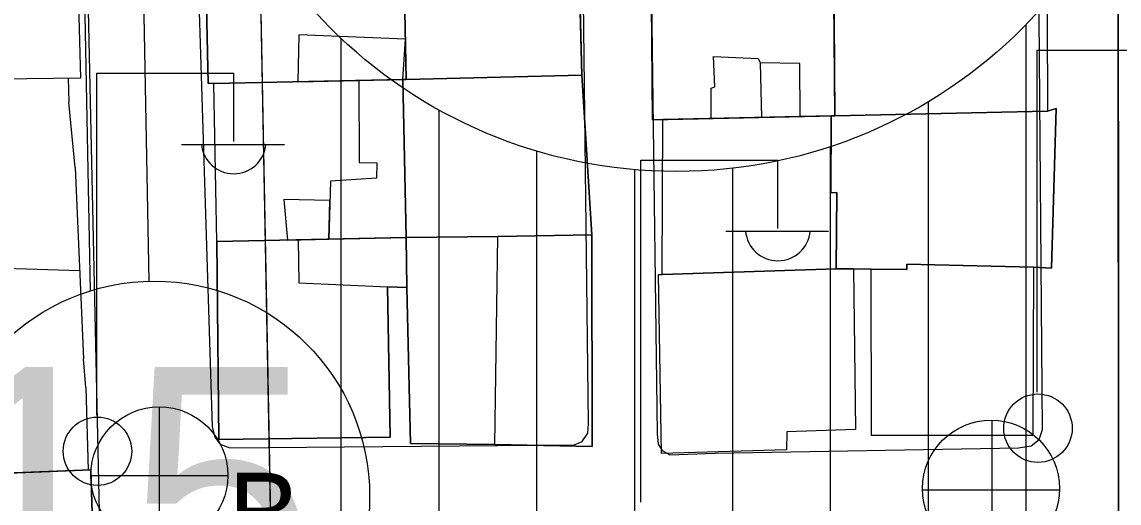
# Model space of a CAD drawing. Extents: x 417997 to 421451, y 4451742 to 4455216.
# Drawn here: x 420851.1 to 420907.2, y 4452544.5 to 4452569.1 of the extents above; entities that cross this region are included whole.
import ezdxf

# ---------------------------------------------------------------- set-up
doc = ezdxf.new("R2010")
doc.units = 0
for name, color, linetype in [('ADA', 7, 'Continuous'), ('ADAKENARI', 7, 'Continuous'), ('B_Kapi', 7, 'Continuous'), ('B_Mesken', 7, 'Continuous'), ('B_Teras', 7, 'Continuous'), ('KALDIRIM', 7, 'Continuous'), ('KD_DAIRE', 7, 'Continuous'), ('KD_YGEN', 7, 'Continuous'), ('PL_KON_MEV_350', 7, 'Continuous'), ('PL_KON_MEV_450', 7, 'Continuous'), ('S_Elektrik_Diregi', 7, 'Continuous'), ('S_Rogar_Kapagi', 7, 'Continuous'), ('S_Rogar_Kapagi_Buski', 7, 'Continuous'), ('Sinir_Duvar_tek_tarafa_ait', 7, 'Continuous'), ('SM_DAIRE', 7, 'Continuous'), ('TR_YUKSEKYOGUNKONUT', 7, 'Continuous'), ('Yol_Sose', 7, 'Continuous')]:
    doc.layers.add(name, color=color, linetype=linetype)

msp = doc.modelspace()

# ---------------------------------------------------------------- linework, layer by layer
at = {"layer": 'ADA'}
msp.add_line((420907.176, 4452510.794), (420907.131, 4452617.311), dxfattribs=at)
msp.add_line((420907.176, 4452510.794), (420907.131, 4452617.311), dxfattribs=at)
at = {"layer": 'ADAKENARI'}
msp.add_line((420864.281, 4452520.824), (420862.444, 4452616.654), dxfattribs=at)
msp.add_line((420864.281, 4452520.824), (420862.444, 4452616.654), dxfattribs=at)
at = {"layer": 'B_Kapi'}
for points in [[(420853.849, 4452561.656), (420853.527, 4452565.003)], [(420854.387, 4452550.4), (420854.268, 4452551.868)]]:
    msp.add_lwpolyline(points, dxfattribs=at)
at = {"layer": 'B_Mesken'}
for points in [[(420845.631, 4452566.629), (420845.606, 4452570.706), (420848.118, 4452570.731), (420848.109, 4452573.707), (420853.916, 4452573.828), (420854.12, 4452566.228), (420849.974, 4452566.184), (420849.962, 4452566.57)], [(420849.974, 4452566.184), (420849.962, 4452566.57), (420845.631, 4452566.629), (420845.607, 4452570.482), (420845.606, 4452570.706), (420848.118, 4452570.731), (420848.109, 4452573.707), (420848.38, 4452573.713), (420853.916, 4452573.828), (420854.12, 4452566.228)], [(420860.638, 4452565.947), (420870.767, 4452566.156), (420870.603, 4452574.118), (420860.474, 4452573.909)], [(420870.606, 4452573.98), (420870.767, 4452566.156), (420870.584, 4452566.152), (420860.923, 4452565.953), (420860.638, 4452565.947), (420860.474, 4452573.908), (420861.029, 4452573.92), (420870.603, 4452574.118)], [(420870.767, 4452566.156), (420879.742, 4452566.383), (420879.537, 4452574.169), (420870.606, 4452573.98)], [(420879.742, 4452566.383), (420870.767, 4452566.156), (420870.606, 4452573.98), (420874.105, 4452574.054), (420879.537, 4452574.169)], [(420903.523, 4452569.404), (420903.536, 4452564.537), (420892.658, 4452564.305), (420892.622, 4452569.237), (420892.6, 4452572.253), (420897.503, 4452572.305), (420899.021, 4452572.322), (420899.017, 4452572.734), (420903.494, 4452572.779)], [(420903.522, 4452569.404), (420903.536, 4452564.536), (420892.658, 4452564.305), (420892.622, 4452569.237), (420892.6, 4452572.252), (420897.503, 4452572.305), (420899.021, 4452572.322), (420899.017, 4452572.734), (420903.493, 4452572.778)], [(420892.658, 4452564.305), (420892.472, 4452564.301), (420883.879, 4452564.114), (420883.35, 4452564.103), (420883.273, 4452572.102), (420892.6, 4452572.253), (420892.622, 4452569.237)], [(420883.273, 4452572.102), (420883.35, 4452564.103), (420892.658, 4452564.305), (420892.6, 4452572.252)], [(420860.923, 4452565.953), (420870.584, 4452566.152), (420870.751, 4452558.071), (420861.09, 4452557.872)], [(420870.751, 4452558.071), (420861.09, 4452557.872), (420860.923, 4452565.953), (420870.584, 4452566.152)], [(420870.767, 4452566.156), (420870.584, 4452566.152), (420870.751, 4452558.071), (420875.449, 4452558.122), (420880.246, 4452558.216), (420879.742, 4452566.383)], [(420870.767, 4452566.156), (420879.742, 4452566.383), (420880.246, 4452558.216), (420875.449, 4452558.122), (420870.751, 4452558.071), (420870.584, 4452566.152)], [(420883.848, 4452556.193), (420883.879, 4452564.114), (420892.472, 4452564.301), (420892.466, 4452560.362), (420892.768, 4452560.381), (420892.726, 4452556.48)], [(420892.726, 4452556.48), (420883.848, 4452556.193), (420883.879, 4452564.114), (420892.472, 4452564.301), (420892.466, 4452560.362), (420892.768, 4452560.381)], [(420892.726, 4452556.48), (420893.616, 4452556.47), (420896.337, 4452556.441), (420896.34, 4452556.718), (420902.81, 4452556.56), (420903.741, 4452556.513), (420903.971, 4452564.685), (420903.536, 4452564.536), (420892.658, 4452564.305), (420892.472, 4452564.301), (420892.466, 4452560.362), (420892.768, 4452560.381)], [(420902.811, 4452556.56), (420896.34, 4452556.718), (420896.337, 4452556.441), (420894.529, 4452556.46), (420893.616, 4452556.47), (420892.726, 4452556.48), (420892.768, 4452560.381), (420892.466, 4452560.362), (420892.472, 4452564.301), (420892.658, 4452564.305), (420903.536, 4452564.537), (420903.971, 4452564.685), (420903.741, 4452556.513)], [(420861.09, 4452557.872), (420861.19, 4452547.753), (420869.944, 4452547.87), (420869.81, 4452555.548), (420870.791, 4452555.514), (420870.751, 4452558.071)], [(420861.09, 4452557.872), (420870.751, 4452558.071), (420870.791, 4452555.514), (420869.81, 4452555.548), (420869.944, 4452547.87), (420861.19, 4452547.753)], [(420880.246, 4452558.216), (420875.449, 4452558.122), (420870.751, 4452558.071), (420870.791, 4452555.514), (420870.986, 4452547.54), (420875.285, 4452547.488), (420880.261, 4452547.39)], [(420880.246, 4452558.216), (420880.261, 4452547.39), (420875.285, 4452547.488), (420870.986, 4452547.54), (420870.791, 4452555.514), (420870.751, 4452558.071), (420875.449, 4452558.122)], [(420893.616, 4452556.47), (420893.725, 4452548.258), (420890.209, 4452548.13), (420890.19, 4452547.211), (420883.809, 4452547.035), (420883.655, 4452556.187), (420892.726, 4452556.48)], [(420893.616, 4452556.47), (420893.725, 4452548.258), (420890.209, 4452548.13), (420890.19, 4452547.211), (420883.809, 4452547.035), (420883.655, 4452556.187), (420883.848, 4452556.193), (420892.726, 4452556.48)], [(420902.81, 4452556.56), (420902.778, 4452547.955), (420894.535, 4452547.949), (420894.529, 4452556.46), (420896.337, 4452556.441), (420896.34, 4452556.718)], [(420902.811, 4452556.56), (420902.778, 4452547.955), (420894.535, 4452547.949), (420894.529, 4452556.46), (420896.337, 4452556.441), (420896.34, 4452556.718)], [(420841.444, 4452535.916), (420854.946, 4452536.232), (420854.643, 4452546.187), (420840.737, 4452545.642), (420840.882, 4452541.907), (420841.193, 4452541.739)], [(420854.947, 4452536.232), (420844.827, 4452535.995), (420841.444, 4452535.916), (420841.193, 4452541.739), (420840.883, 4452541.907), (420840.737, 4452545.642), (420841.278, 4452545.664), (420850.032, 4452546.006), (420854.643, 4452546.187)]]:
    msp.add_lwpolyline(points, close=True, dxfattribs=at)
at = {"layer": 'B_Teras'}
for points in [[(420877.807, 4452574.133), (420877.906, 4452571.048), (420879.617, 4452571.149), (420879.742, 4452566.383), (420870.767, 4452566.156), (420870.606, 4452573.98), (420874.105, 4452574.054)], [(420865.276, 4452568.44), (420865.23, 4452566.041), (420868.335, 4452566.105), (420870.584, 4452566.152), (420870.724, 4452568.224)], [(420888.924, 4452564.224), (420886.348, 4452564.168), (420886.35, 4452565.712), (420886.529, 4452565.787), (420886.467, 4452567.332), (420888.744, 4452567.234), (420888.857, 4452567.016)], [(420890.899, 4452564.267), (420890.873, 4452566.985), (420888.857, 4452567.016), (420888.924, 4452564.224)], [(420870.584, 4452566.152), (420868.335, 4452566.105), (420868.36, 4452561.908), (420869.256, 4452561.9), (420869.248, 4452561.107), (420866.893, 4452560.962), (420866.812, 4452557.99), (420870.751, 4452558.071)], [(420866.866, 4452559.972), (420864.512, 4452560.019), (420864.691, 4452557.946), (420866.812, 4452557.99)], [(420869.81, 4452555.548), (420870.791, 4452555.514), (420870.751, 4452558.071), (420866.812, 4452557.99), (420865.239, 4452557.957), (420865.27, 4452555.758)], [(420875.449, 4452558.122), (420870.751, 4452558.071), (420870.791, 4452555.514), (420870.986, 4452547.54), (420875.285, 4452547.488)]]:
    msp.add_lwpolyline(points, close=True, dxfattribs=at)
at = {"layer": 'KALDIRIM'}
for p, q in [((420856.055, 4452636.912), (420857.609, 4452555.844)), ((420856.055, 4452636.912), (420857.609, 4452555.844)), ((420853.719, 4452602.217), (420854.618, 4452555.348)), ((420853.719, 4452602.217), (420854.618, 4452555.348))]:
    msp.add_line(p, q, dxfattribs=at)
at = {"layer": 'KD_DAIRE'}
msp.add_circle((420857.894, 4452544.847), 11, dxfattribs=at)
msp.add_circle((420857.894, 4452544.847), 11, dxfattribs=at)
at = {"layer": 'PL_KON_MEV_350'}
msp.add_lwpolyline([(420961.746, 4452510.753), (420907.176, 4452510.794), (420907.131, 4452617.311), (420961.746, 4452565.871)], close=True, dxfattribs=at)
at = {"layer": 'PL_KON_MEV_450'}
msp.add_lwpolyline([(420907.131, 4452617.311), (420907.176, 4452510.794), (420874.473, 4452510.818), (420864.281, 4452520.824), (420862.444, 4452616.654)], close=True, dxfattribs=at)
msp.add_lwpolyline([(420907.131, 4452617.311), (420907.176, 4452510.794), (420874.473, 4452510.818), (420864.281, 4452520.824), (420862.444, 4452616.654)], close=True, dxfattribs=at)
at = {"layer": 'S_Elektrik_Diregi'}
for p, q in [((420903.007, 4452550.159), (420903.007, 4452567.659)), ((420903.007, 4452567.659), (420910.007, 4452567.659)), ((420854.947, 4452548.982), (420854.947, 4452566.482)), ((420854.947, 4452566.482), (420861.947, 4452566.482)), ((420861.947, 4452562.982), (420861.947, 4452566.482)), ((420859.287, 4452562.842), (420864.537, 4452562.842)), ((420882.754, 4452544.536), (420882.754, 4452562.036)), ((420882.754, 4452562.036), (420889.754, 4452562.036)), ((420889.754, 4452558.536), (420889.754, 4452562.036)), ((420887.094, 4452558.396), (420892.344, 4452558.396))]:
    msp.add_line(p, q, dxfattribs=at)
for centre in [(420903.043, 4452548.324), (420854.983, 4452547.146)]:
    msp.add_circle(centre, 1.75, dxfattribs=at)
for centre in [(420861.948, 4452562.995), (420889.755, 4452558.549)]:
    msp.add_arc(centre, 1.658, 184.8384, 355.1464, dxfattribs=at)
at = {"layer": 'S_Rogar_Kapagi'}
for p, q in [((420900.7, 4452541.705), (420900.7, 4452548.705)), ((420897.13, 4452545.17), (420904.13, 4452545.17))]:
    msp.add_line(p, q, dxfattribs=at)
msp.add_circle((420900.647, 4452545.234), 3.5, dxfattribs=at)
at = {"layer": 'S_Rogar_Kapagi_Buski'}
for p, q in [((420858.146, 4452549.412), (420858.146, 4452542.412)), ((420854.646, 4452545.912), (420861.646, 4452545.912))]:
    msp.add_line(p, q, dxfattribs=at)
msp.add_circle((420858.146, 4452545.912), 3.5, dxfattribs=at)
at = {"layer": 'Sinir_Duvar_tek_tarafa_ait'}
for points in [[(420853.486, 4452566.221), (420853.527, 4452565.003)], [(420853.849, 4452561.656), (420854.268, 4452551.868)], [(420854.075, 4452556.376), (420850.276, 4452556.487)], [(420854.387, 4452550.4), (420854.516, 4452546.182)]]:
    msp.add_lwpolyline(points, dxfattribs=at)
at = {"layer": 'SM_DAIRE'}
for centre in [(420884.574, 4452586.457), (420884.574, 4452586.457), (420826.662, 4452523.949), (420826.662, 4452523.949)]:
    msp.add_circle(centre, 25, dxfattribs=at)
at = {"layer": 'TR_YUKSEKYOGUNKONUT'}
for p, q in [((420902.444, 4452510.797), (420902.444, 4452568.974)), ((420902.444, 4452510.797), (420902.444, 4452568.974)), ((420867.444, 4452517.719), (420867.444, 4452568.249)), ((420867.444, 4452517.719), (420867.444, 4452568.249)), ((420897.444, 4452510.801), (420897.444, 4452565.024)), ((420897.444, 4452510.801), (420897.444, 4452565.024)), ((420872.444, 4452512.81), (420872.444, 4452564.597)), ((420872.444, 4452512.81), (420872.444, 4452564.597)), ((420892.444, 4452510.805), (420892.444, 4452562.728)), ((420892.444, 4452510.805), (420892.444, 4452562.728)), ((420877.444, 4452510.816), (420877.444, 4452562.496)), ((420877.444, 4452510.816), (420877.444, 4452562.496)), ((420882.444, 4452510.812), (420882.444, 4452561.548)), ((420882.444, 4452510.812), (420882.444, 4452561.548)), ((420887.444, 4452510.808), (420887.444, 4452561.622)), ((420887.444, 4452510.808), (420887.444, 4452561.622))]:
    msp.add_line(p, q, dxfattribs=at)
at = {"layer": 'Yol_Sose'}
for points in [[(420861.746, 4452547.312), (420879.346, 4452547.465), (420879.749, 4452547.646), (420880.04, 4452548.063), (420880.075, 4452548.548), (420879.085, 4452632.168), (420879.036, 4452632.61), (420878.848, 4452632.933), (420859.609, 4452640.079), (420859.285, 4452640.103), (420858.793, 4452640.042), (420858.457, 4452639.677), (420858.376, 4452639.244), (420858.65, 4452629.879), (420859.995, 4452575.622), (420860.846, 4452548.396), (420860.986, 4452547.866), (420861.252, 4452547.505)], [(420886.532, 4452547.053), (420902.044, 4452547.326), (420902.7, 4452547.424), (420903.098, 4452547.751), (420903.281, 4452548.257), (420902.717, 4452617.937), (420902.569, 4452618.354), (420902.272, 4452618.733), (420883.239, 4452627.629), (420882.923, 4452627.523), (420882.623, 4452627.204), (420882.564, 4452626.623), (420883.588, 4452548.03), (420883.631, 4452547.507), (420883.835, 4452547.184), (420884.241, 4452546.959)]]:
    msp.add_lwpolyline(points, close=True, dxfattribs=at)
msp.add_lwpolyline([(420857.599, 4452473.003), (420856.779, 4452509.17), (420855.148, 4452541.704), (420854.401, 4452575.161), (420853.034, 4452594.574)], dxfattribs=at)

# ---------------------------------------------------------------- texts
at = {"layer": 'KD_YGEN'}
msp.add_text('15', height=13, dxfattribs=at).set_placement((420846.797, 4452538.453))
msp.add_text('15', height=13, dxfattribs=at).set_placement((420846.797, 4452538.453))
at = {"layer": 'S_Rogar_Kapagi_Buski'}
msp.add_text('B', height=4.2, dxfattribs=at).set_placement((420861.646, 4452541.848))

doc.saveas('drawing.dxf')
